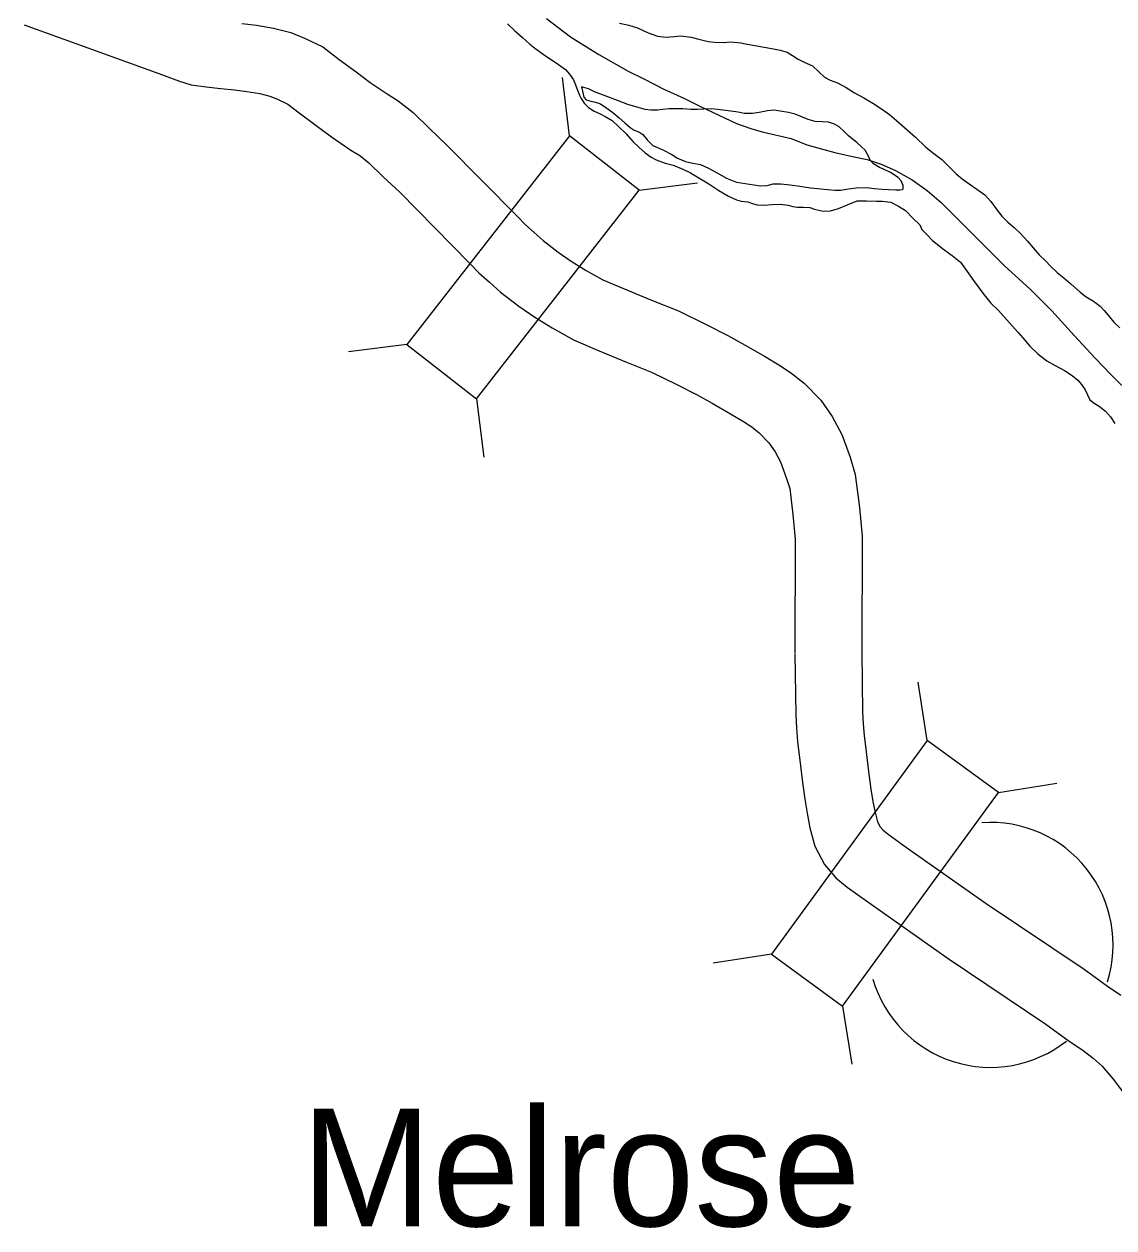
# Model space of a CAD drawing. Extents: x -939622 to -934222, y 1383701 to 1385301.
# Drawn here: x -936406.43 to -936391.76, y 1384808.68 to 1384824.89 of the extents above; entities that cross this region are included whole.
import ezdxf

# ---------------------------------------------------------------- set-up
doc = ezdxf.new("R2010")
doc.units = 0
for name, color, linetype in [('Level 10', 7, 'Continuous'), ('Level 2', 7, 'Continuous'), ('Level 20', 7, 'Continuous'), ('Level 24', 7, 'Continuous'), ('Level 9', 7, 'Continuous')]:
    doc.layers.add(name, color=color, linetype=linetype)

msp = doc.modelspace()

# ---------------------------------------------------------------- linework, layer by layer
at = {"layer": 'Level 10'}
for points in [[(-936406.43, 1384824.885), (-936404.666, 1384824.244), (-936404.338, 1384824.126), (-936404.179, 1384824.076), (-936403.978, 1384824.048), (-936403.78, 1384824.025), (-936403.598, 1384824.006), (-936403.43, 1384823.986), (-936403.254, 1384823.957), (-936403.121, 1384823.923), (-936403.016, 1384823.88), (-936402.879, 1384823.815), (-936402.727, 1384823.7), (-936402.497, 1384823.528), (-936402.292, 1384823.373), (-936402.031, 1384823.197), (-936401.911, 1384823.122), (-936401.787, 1384823.025), (-936401.595, 1384822.837), (-936401.373, 1384822.627), (-936400.432, 1384821.672), (-936400.306, 1384821.543), (-936400.164, 1384821.415), (-936400.017, 1384821.284), (-936399.77, 1384821.092), (-936399.555, 1384820.946), (-936399.322, 1384820.8), (-936399.034, 1384820.639), (-936398.708, 1384820.502), (-936398.321, 1384820.34), (-936397.984, 1384820.206), (-936397.642, 1384820.039), (-936397.378, 1384819.905), (-936397.166, 1384819.787), (-936396.92, 1384819.645), (-936396.743, 1384819.538), (-936396.632, 1384819.466), (-936396.533, 1384819.389), (-936396.402, 1384819.252), (-936396.319, 1384819.133), (-936396.246, 1384818.996), (-936396.163, 1384818.772), (-936396.122, 1384818.636), (-936396.078, 1384818.285), (-936396.047, 1384817.953), (-936396.051, 1384816.423)], [(-936403.497, 1384824.9), (-936403.303, 1384824.877), (-936403.07, 1384824.839), (-936402.84, 1384824.78), (-936402.653, 1384824.704), (-936402.408, 1384824.588), (-936402.186, 1384824.418), (-936401.957, 1384824.248), (-936401.769, 1384824.106), (-936401.542, 1384823.953), (-936401.393, 1384823.86), (-936401.192, 1384823.702), (-936400.971, 1384823.486), (-936400.743, 1384823.269), (-936399.789, 1384822.302), (-936399.681, 1384822.191), (-936399.564, 1384822.086), (-936399.441, 1384821.977), (-936399.24, 1384821.82), (-936399.064, 1384821.7), (-936398.863, 1384821.575), (-936398.639, 1384821.449), (-936398.359, 1384821.332), (-936397.981, 1384821.173), (-936397.621, 1384821.03), (-936397.239, 1384820.844), (-936396.955, 1384820.699), (-936396.722, 1384820.57), (-936396.462, 1384820.42), (-936396.267, 1384820.302), (-936396.11, 1384820.2), (-936395.927, 1384820.057), (-936395.705, 1384819.825), (-936395.551, 1384819.606), (-936395.422, 1384819.364), (-936395.31, 1384819.058), (-936395.239, 1384818.824), (-936395.183, 1384818.383), (-936395.146, 1384817.994), (-936395.151, 1384816.42)], [(-936396.051, 1384816.415), (-936396.04, 1384815.59), (-936396.029, 1384815.411), (-936396.017, 1384815.225), (-936395.986, 1384814.979), (-936395.954, 1384814.711), (-936395.92, 1384814.452), (-936395.889, 1384814.262), (-936395.85, 1384814.066), (-936395.783, 1384813.819), (-936395.654, 1384813.572), (-936395.499, 1384813.392), (-936395.349, 1384813.268), (-936395.072, 1384813.067), (-936393.988, 1384812.306), (-936392.674, 1384811.423), (-936392.359, 1384811.194), (-936392.187, 1384811.078), (-936392.038, 1384810.964), (-936391.915, 1384810.853), (-936391.768, 1384810.679), (-936391.601, 1384810.462)], [(-936395.152, 1384816.427), (-936395.14, 1384815.624), (-936395.131, 1384815.467), (-936395.121, 1384815.31), (-936395.092, 1384815.089), (-936395.061, 1384814.823), (-936395.029, 1384814.585), (-936395.003, 1384814.422), (-936394.973, 1384814.271), (-936394.94, 1384814.148), (-936394.904, 1384814.08), (-936394.868, 1384814.038), (-936394.798, 1384813.98), (-936394.549, 1384813.799), (-936393.478, 1384813.048), (-936392.158, 1384812.161), (-936391.843, 1384811.932), (-936391.662, 1384811.81)]]:
    msp.add_lwpolyline(points, dxfattribs=at)
at = {"layer": 'Level 2'}
for points in [[(-936399.397, 1384824.97), (-936399.074, 1384824.721), (-936398.691, 1384824.484), (-936398.298, 1384824.26), (-936398.084, 1384824.157), (-936397.816, 1384824.018), (-936397.548, 1384823.895), (-936397.322, 1384823.783), (-936397.077, 1384823.665), (-936396.839, 1384823.553), (-936396.647, 1384823.486), (-936396.493, 1384823.443), (-936396.103, 1384823.351), (-936395.892, 1384823.269), (-936395.513, 1384823.165), (-936395.275, 1384823.11), (-936395.08, 1384823.067), (-936394.89, 1384823.006), (-936394.698, 1384822.921), (-936394.474, 1384822.797), (-936394.272, 1384822.651), (-936394.084, 1384822.491), (-936393.235, 1384821.64), (-936392.881, 1384821.319), (-936392.593, 1384821.03), (-936392.287, 1384820.696), (-936392.011, 1384820.392), (-936391.798, 1384820.172)], [(-936399.397, 1384824.97), (-936399.074, 1384824.721), (-936398.691, 1384824.484), (-936398.298, 1384824.26), (-936398.084, 1384824.157), (-936397.816, 1384824.018), (-936397.548, 1384823.895), (-936397.322, 1384823.783), (-936397.077, 1384823.665), (-936396.839, 1384823.553), (-936396.647, 1384823.486), (-936396.493, 1384823.443), (-936396.103, 1384823.351), (-936395.892, 1384823.269), (-936395.513, 1384823.165), (-936395.275, 1384823.11), (-936395.08, 1384823.067), (-936394.89, 1384823.006), (-936394.698, 1384822.921), (-936394.474, 1384822.797), (-936394.272, 1384822.651), (-936394.084, 1384822.491), (-936393.235, 1384821.64), (-936392.881, 1384821.319), (-936392.593, 1384821.03), (-936392.287, 1384820.696), (-936392.011, 1384820.392), (-936391.798, 1384820.172)], [(-936391.798, 1384820.172), (-936391.513, 1384819.889), (-936391.301, 1384819.663), (-936391.085, 1384819.388), (-936390.924, 1384819.162), (-936390.699, 1384818.866), (-936390.537, 1384818.633), (-936390.187, 1384818.141), (-936389.952, 1384817.815), (-936389.773, 1384817.546), (-936389.593, 1384817.317), (-936389.408, 1384817.063), (-936389.225, 1384816.83), (-936389.049, 1384816.604)], [(-936391.798, 1384820.172), (-936391.513, 1384819.889), (-936391.301, 1384819.663), (-936391.085, 1384819.388), (-936390.924, 1384819.162), (-936390.699, 1384818.866), (-936390.537, 1384818.633), (-936390.187, 1384818.141), (-936389.952, 1384817.815), (-936389.773, 1384817.546), (-936389.593, 1384817.317), (-936389.408, 1384817.063), (-936389.225, 1384816.83), (-936389.049, 1384816.604)]]:
    msp.add_lwpolyline(points, dxfattribs=at)
at = {"layer": 'Level 20'}
for p, q in [((-936399.085, 1384823.388), (-936399.183, 1384824.174)), ((-936398.148, 1384822.658), (-936397.362, 1384822.756)), ((-936401.276, 1384820.577), (-936402.062, 1384820.48)), ((-936400.339, 1384819.847), (-936400.242, 1384819.061)), ((-936394.27, 1384815.244), (-936394.392, 1384816.026)), ((-936393.31, 1384814.544), (-936392.527, 1384814.667)), ((-936396.369, 1384812.364), (-936397.151, 1384812.241)), ((-936395.409, 1384811.664), (-936395.286, 1384810.881))]:
    msp.add_line(p, q, dxfattribs=at)
for points in [[(-936400.339, 1384819.847), (-936398.148, 1384822.658), (-936399.085, 1384823.388), (-936401.276, 1384820.577)], [(-936394.27, 1384815.244), (-936396.369, 1384812.364), (-936395.409, 1384811.664), (-936393.31, 1384814.544)]]:
    msp.add_lwpolyline(points, close=True, dxfattribs=at)
at = {"layer": 'Level 24'}
for start, end in [(342.4076, 94.0856), (196.3139, 308.2338)]:
    msp.add_arc((-936393.418, 1384812.489), 1.65, start, end, dxfattribs=at)
at = {"layer": 'Level 9'}
for points in [[(-936399.921, 1384824.898), (-936399.827, 1384824.809), (-936399.721, 1384824.711), (-936399.622, 1384824.625), (-936399.555, 1384824.571), (-936399.44, 1384824.488), (-936399.356, 1384824.432), (-936399.268, 1384824.37), (-936399.141, 1384824.281), (-936399.086, 1384824.218), (-936399.032, 1384824.144), (-936399.013, 1384824.096), (-936398.979, 1384824.003), (-936398.951, 1384823.934), (-936398.93, 1384823.889), (-936398.89, 1384823.826), (-936398.833, 1384823.77), (-936398.754, 1384823.719), (-936398.685, 1384823.687), (-936398.597, 1384823.646), (-936398.513, 1384823.593), (-936398.425, 1384823.515), (-936398.325, 1384823.417), (-936398.234, 1384823.313), (-936398.155, 1384823.235), (-936398.07, 1384823.161), (-936397.986, 1384823.102), (-936397.922, 1384823.066), (-936397.799, 1384823.02), (-936397.691, 1384822.991), (-936397.561, 1384822.938), (-936397.459, 1384822.888), (-936397.344, 1384822.823), (-936397.211, 1384822.74), (-936397.075, 1384822.651), (-936396.946, 1384822.575), (-936396.84, 1384822.525), (-936396.774, 1384822.51), (-936396.687, 1384822.499), (-936396.609, 1384822.473), (-936396.558, 1384822.458), (-936396.474, 1384822.453), (-936396.354, 1384822.464), (-936396.252, 1384822.468), (-936396.144, 1384822.454), (-936396.081, 1384822.436), (-936396.015, 1384822.428), (-936395.94, 1384822.429), (-936395.853, 1384822.421), (-936395.786, 1384822.401), (-936395.714, 1384822.383), (-936395.663, 1384822.372), (-936395.573, 1384822.376), (-936395.466, 1384822.407), (-936395.334, 1384822.463), (-936395.212, 1384822.512), (-936395.089, 1384822.513), (-936394.954, 1384822.509), (-936394.876, 1384822.507), (-936394.762, 1384822.496), (-936394.656, 1384822.44), (-936394.563, 1384822.381), (-936394.46, 1384822.276), (-936394.369, 1384822.19), (-936394.344, 1384822.124), (-936394.277, 1384822.059), (-936394.202, 1384821.984), (-936394.063, 1384821.871), (-936393.933, 1384821.777), (-936393.824, 1384821.685), (-936393.732, 1384821.562), (-936393.647, 1384821.437), (-936393.522, 1384821.267), (-936393.413, 1384821.132), (-936393.31, 1384821.034), (-936393.161, 1384820.87), (-936393.046, 1384820.739), (-936392.982, 1384820.668), (-936392.888, 1384820.554), (-936392.782, 1384820.45), (-936392.658, 1384820.358), (-936392.549, 1384820.296), (-936392.422, 1384820.228), (-936392.32, 1384820.16), (-936392.241, 1384820.095), (-936392.193, 1384820.038), (-936392.144, 1384819.967), (-936392.113, 1384819.898), (-936392.079, 1384819.832), (-936392.025, 1384819.788), (-936391.955, 1384819.746), (-936391.868, 1384819.678), (-936391.801, 1384819.603), (-936391.746, 1384819.511)], [(-936399.921, 1384824.898), (-936399.827, 1384824.809), (-936399.721, 1384824.711), (-936399.622, 1384824.625), (-936399.555, 1384824.571), (-936399.44, 1384824.488), (-936399.356, 1384824.432), (-936399.268, 1384824.37), (-936399.141, 1384824.281), (-936399.086, 1384824.218), (-936399.032, 1384824.144), (-936399.013, 1384824.096), (-936398.979, 1384824.003), (-936398.951, 1384823.934), (-936398.93, 1384823.889), (-936398.89, 1384823.826), (-936398.833, 1384823.77), (-936398.754, 1384823.719), (-936398.685, 1384823.687), (-936398.597, 1384823.646), (-936398.513, 1384823.593), (-936398.425, 1384823.515), (-936398.325, 1384823.417), (-936398.234, 1384823.313), (-936398.155, 1384823.235), (-936398.07, 1384823.161), (-936397.986, 1384823.102), (-936397.922, 1384823.066), (-936397.799, 1384823.02), (-936397.691, 1384822.991), (-936397.561, 1384822.938), (-936397.459, 1384822.888), (-936397.344, 1384822.823), (-936397.211, 1384822.74), (-936397.075, 1384822.651), (-936396.946, 1384822.575), (-936396.84, 1384822.525), (-936396.774, 1384822.51), (-936396.687, 1384822.499), (-936396.609, 1384822.473), (-936396.558, 1384822.458), (-936396.474, 1384822.453), (-936396.354, 1384822.464), (-936396.252, 1384822.468), (-936396.144, 1384822.454), (-936396.081, 1384822.436), (-936396.015, 1384822.428), (-936395.94, 1384822.429), (-936395.853, 1384822.421), (-936395.786, 1384822.401), (-936395.714, 1384822.383), (-936395.663, 1384822.372), (-936395.573, 1384822.376), (-936395.466, 1384822.407), (-936395.334, 1384822.463), (-936395.212, 1384822.512), (-936395.089, 1384822.513), (-936394.954, 1384822.509), (-936394.876, 1384822.507), (-936394.762, 1384822.496), (-936394.656, 1384822.44), (-936394.563, 1384822.381), (-936394.46, 1384822.276), (-936394.369, 1384822.19), (-936394.344, 1384822.124), (-936394.277, 1384822.059), (-936394.202, 1384821.984), (-936394.063, 1384821.871), (-936393.933, 1384821.777), (-936393.824, 1384821.685), (-936393.732, 1384821.562), (-936393.647, 1384821.437), (-936393.522, 1384821.267), (-936393.413, 1384821.132), (-936393.31, 1384821.034), (-936393.161, 1384820.87), (-936393.046, 1384820.739), (-936392.982, 1384820.668), (-936392.888, 1384820.554), (-936392.782, 1384820.45), (-936392.658, 1384820.358), (-936392.549, 1384820.296), (-936392.422, 1384820.228), (-936392.32, 1384820.16), (-936392.241, 1384820.095), (-936392.193, 1384820.038), (-936392.144, 1384819.967), (-936392.113, 1384819.898), (-936392.079, 1384819.832), (-936392.025, 1384819.788), (-936391.955, 1384819.746), (-936391.868, 1384819.678), (-936391.801, 1384819.603), (-936391.746, 1384819.511)], [(-936398.413, 1384824.905), (-936398.287, 1384824.877), (-936398.173, 1384824.845), (-936398.028, 1384824.777), (-936397.902, 1384824.73), (-936397.785, 1384824.717), (-936397.677, 1384824.727), (-936397.587, 1384824.737), (-936397.449, 1384824.717), (-936397.362, 1384824.697), (-936397.22, 1384824.659), (-936397.136, 1384824.648), (-936396.998, 1384824.647), (-936396.932, 1384824.653), (-936396.869, 1384824.651), (-936396.782, 1384824.643), (-936396.716, 1384824.629), (-936396.59, 1384824.603), (-936396.464, 1384824.583), (-936396.338, 1384824.561), (-936396.25, 1384824.54), (-936396.157, 1384824.514), (-936396.085, 1384824.47), (-936396.009, 1384824.42), (-936395.928, 1384824.381), (-936395.813, 1384824.332), (-936395.729, 1384824.251), (-936395.653, 1384824.18), (-936395.577, 1384824.139), (-936395.478, 1384824.1), (-936395.364, 1384824.039), (-936395.249, 1384823.968), (-936395.122, 1384823.9), (-936395.004, 1384823.829), (-936394.872, 1384823.743), (-936394.778, 1384823.675)], [(-936398.413, 1384824.905), (-936398.287, 1384824.877), (-936398.173, 1384824.845), (-936398.028, 1384824.777), (-936397.902, 1384824.73), (-936397.785, 1384824.717), (-936397.677, 1384824.727), (-936397.587, 1384824.737), (-936397.449, 1384824.717), (-936397.362, 1384824.697), (-936397.22, 1384824.659), (-936397.136, 1384824.648), (-936396.998, 1384824.647), (-936396.932, 1384824.653), (-936396.869, 1384824.651), (-936396.782, 1384824.643), (-936396.716, 1384824.629), (-936396.59, 1384824.603), (-936396.464, 1384824.583), (-936396.338, 1384824.561), (-936396.25, 1384824.54), (-936396.157, 1384824.514), (-936396.085, 1384824.47), (-936396.009, 1384824.42), (-936395.928, 1384824.381), (-936395.813, 1384824.332), (-936395.729, 1384824.251), (-936395.653, 1384824.18), (-936395.577, 1384824.139), (-936395.478, 1384824.1), (-936395.364, 1384824.039), (-936395.249, 1384823.968), (-936395.122, 1384823.9), (-936395.004, 1384823.829), (-936394.872, 1384823.743), (-936394.778, 1384823.675)], [(-936398.923, 1384824.049), (-936398.913, 1384823.988), (-936398.894, 1384823.91), (-936398.861, 1384823.875), (-936398.798, 1384823.854), (-936398.737, 1384823.843), (-936398.671, 1384823.82), (-936398.584, 1384823.76), (-936398.505, 1384823.701), (-936398.42, 1384823.63), (-936398.342, 1384823.564), (-936398.272, 1384823.502), (-936398.215, 1384823.463), (-936398.154, 1384823.44), (-936398.1, 1384823.408), (-936398.039, 1384823.336), (-936397.964, 1384823.259), (-936397.903, 1384823.229), (-936397.822, 1384823.197), (-936397.707, 1384823.138), (-936397.632, 1384823.085), (-936397.523, 1384823.041), (-936397.424, 1384823.021), (-936397.325, 1384823.004), (-936397.214, 1384822.954), (-936397.078, 1384822.874), (-936396.975, 1384822.818), (-936396.837, 1384822.762), (-936396.72, 1384822.745), (-936396.605, 1384822.726), (-936396.515, 1384822.715), (-936396.425, 1384822.719), (-936396.345, 1384822.74), (-936396.24, 1384822.742), (-936396.117, 1384822.728), (-936395.985, 1384822.708), (-936395.843, 1384822.686), (-936395.702, 1384822.675), (-936395.513, 1384822.656), (-936395.438, 1384822.657), (-936395.331, 1384822.673), (-936395.229, 1384822.689), (-936395.088, 1384822.694), (-936394.98, 1384822.68), (-936394.875, 1384822.669), (-936394.791, 1384822.667), (-936394.695, 1384822.662), (-936394.641, 1384822.659), (-936394.605, 1384822.663), (-936394.593, 1384822.672), (-936394.593, 1384822.717), (-936394.621, 1384822.783), (-936394.661, 1384822.825), (-936394.763, 1384822.896), (-936394.857, 1384822.937), (-936394.911, 1384822.96), (-936394.992, 1384823.011), (-936395.038, 1384823.058), (-936395.063, 1384823.115), (-936395.105, 1384823.193), (-936395.154, 1384823.241), (-936395.22, 1384823.297), (-936395.257, 1384823.33), (-936395.332, 1384823.389), (-936395.387, 1384823.446), (-936395.454, 1384823.508), (-936395.517, 1384823.547), (-936395.601, 1384823.573), (-936395.679, 1384823.578), (-936395.778, 1384823.58), (-936395.874, 1384823.606), (-936395.971, 1384823.647), (-936396.049, 1384823.679), (-936396.136, 1384823.702), (-936396.251, 1384823.722), (-936396.332, 1384823.733), (-936396.421, 1384823.723), (-936396.535, 1384823.704), (-936396.625, 1384823.691), (-936396.733, 1384823.69), (-936396.817, 1384823.707)], [(-936396.817, 1384823.707), (-936396.982, 1384823.729), (-936397.096, 1384823.743), (-936397.18, 1384823.751), (-936397.279, 1384823.747), (-936397.363, 1384823.743), (-936397.453, 1384823.745), (-936397.561, 1384823.75), (-936397.636, 1384823.752), (-936397.744, 1384823.751), (-936397.831, 1384823.744), (-936397.903, 1384823.735), (-936397.993, 1384823.734), (-936398.068, 1384823.745), (-936398.164, 1384823.771), (-936398.302, 1384823.811), (-936398.441, 1384823.864), (-936398.606, 1384823.926), (-936398.748, 1384823.981), (-936398.832, 1384824.022), (-936398.923, 1384824.049)], [(-936398.923, 1384824.049), (-936398.913, 1384823.988), (-936398.894, 1384823.91), (-936398.861, 1384823.875), (-936398.798, 1384823.854), (-936398.737, 1384823.843), (-936398.671, 1384823.82), (-936398.584, 1384823.76), (-936398.505, 1384823.701), (-936398.42, 1384823.63), (-936398.342, 1384823.564), (-936398.272, 1384823.502), (-936398.215, 1384823.463), (-936398.154, 1384823.44), (-936398.1, 1384823.408), (-936398.039, 1384823.336), (-936397.964, 1384823.259), (-936397.903, 1384823.229), (-936397.822, 1384823.197), (-936397.707, 1384823.138), (-936397.632, 1384823.085), (-936397.523, 1384823.041), (-936397.424, 1384823.021), (-936397.325, 1384823.004), (-936397.214, 1384822.954), (-936397.078, 1384822.874), (-936396.975, 1384822.818), (-936396.837, 1384822.762), (-936396.72, 1384822.745), (-936396.605, 1384822.726), (-936396.515, 1384822.715), (-936396.425, 1384822.719), (-936396.345, 1384822.74), (-936396.24, 1384822.742), (-936396.117, 1384822.728), (-936395.985, 1384822.708), (-936395.843, 1384822.686), (-936395.702, 1384822.675), (-936395.513, 1384822.656), (-936395.438, 1384822.657), (-936395.331, 1384822.673), (-936395.229, 1384822.689), (-936395.088, 1384822.694), (-936394.98, 1384822.68), (-936394.875, 1384822.669), (-936394.791, 1384822.667), (-936394.695, 1384822.662), (-936394.641, 1384822.659), (-936394.605, 1384822.663), (-936394.593, 1384822.672), (-936394.593, 1384822.717), (-936394.621, 1384822.783), (-936394.661, 1384822.825), (-936394.763, 1384822.896), (-936394.857, 1384822.937), (-936394.911, 1384822.96), (-936394.992, 1384823.011), (-936395.038, 1384823.058), (-936395.063, 1384823.115), (-936395.105, 1384823.193), (-936395.154, 1384823.241), (-936395.22, 1384823.297), (-936395.257, 1384823.33), (-936395.332, 1384823.389), (-936395.387, 1384823.446), (-936395.454, 1384823.508), (-936395.517, 1384823.547), (-936395.601, 1384823.573), (-936395.679, 1384823.578), (-936395.778, 1384823.58), (-936395.874, 1384823.606), (-936395.971, 1384823.647), (-936396.049, 1384823.679), (-936396.136, 1384823.702), (-936396.251, 1384823.722), (-936396.332, 1384823.733), (-936396.421, 1384823.723), (-936396.535, 1384823.704), (-936396.625, 1384823.691), (-936396.733, 1384823.69), (-936396.817, 1384823.707)], [(-936396.817, 1384823.707), (-936396.982, 1384823.729), (-936397.096, 1384823.743), (-936397.18, 1384823.751), (-936397.279, 1384823.747), (-936397.363, 1384823.743), (-936397.453, 1384823.745), (-936397.561, 1384823.75), (-936397.636, 1384823.752), (-936397.744, 1384823.751), (-936397.831, 1384823.744), (-936397.903, 1384823.735), (-936397.993, 1384823.734), (-936398.068, 1384823.745), (-936398.164, 1384823.771), (-936398.302, 1384823.811), (-936398.441, 1384823.864), (-936398.606, 1384823.926), (-936398.748, 1384823.981), (-936398.832, 1384824.022), (-936398.923, 1384824.049)], [(-936394.778, 1384823.675), (-936394.684, 1384823.595), (-936394.578, 1384823.502), (-936394.43, 1384823.369), (-936394.287, 1384823.235), (-936394.181, 1384823.152), (-936394.073, 1384823.069), (-936393.97, 1384822.967), (-936393.879, 1384822.878), (-936393.8, 1384822.81), (-936393.706, 1384822.742), (-936393.601, 1384822.671), (-936393.495, 1384822.594), (-936393.413, 1384822.504), (-936393.331, 1384822.385), (-936393.264, 1384822.304), (-936393.185, 1384822.227), (-936393.1, 1384822.153), (-936393.015, 1384822.072), (-936392.921, 1384821.971), (-936392.842, 1384821.879), (-936392.763, 1384821.786), (-936392.672, 1384821.7), (-936392.609, 1384821.634), (-936392.521, 1384821.548), (-936392.433, 1384821.477), (-936392.339, 1384821.394), (-936392.212, 1384821.284), (-936392.131, 1384821.221), (-936392.031, 1384821.159), (-936391.943, 1384821.094), (-936391.886, 1384821.037), (-936391.816, 1384820.948), (-936391.758, 1384820.876), (-936391.676, 1384820.802)], [(-936394.778, 1384823.675), (-936394.684, 1384823.595), (-936394.578, 1384823.502), (-936394.43, 1384823.369), (-936394.287, 1384823.235), (-936394.181, 1384823.152), (-936394.073, 1384823.069), (-936393.97, 1384822.967), (-936393.879, 1384822.878), (-936393.8, 1384822.81), (-936393.706, 1384822.742), (-936393.601, 1384822.671), (-936393.495, 1384822.594), (-936393.413, 1384822.504), (-936393.331, 1384822.385), (-936393.264, 1384822.304), (-936393.185, 1384822.227), (-936393.1, 1384822.153), (-936393.015, 1384822.072), (-936392.921, 1384821.971), (-936392.842, 1384821.879), (-936392.763, 1384821.786), (-936392.672, 1384821.7), (-936392.609, 1384821.634), (-936392.521, 1384821.548), (-936392.433, 1384821.477), (-936392.339, 1384821.394), (-936392.212, 1384821.284), (-936392.131, 1384821.221), (-936392.031, 1384821.159), (-936391.943, 1384821.094), (-936391.886, 1384821.037), (-936391.816, 1384820.948), (-936391.758, 1384820.876), (-936391.676, 1384820.802)]]:
    msp.add_lwpolyline(points, dxfattribs=at)

# ---------------------------------------------------------------- texts
at = {"layer": 'Level 24'}
msp.add_text('Melrose', height=1.584, dxfattribs=at).set_placement((-936402.702, 1384808.699))

doc.saveas('drawing.dxf')
